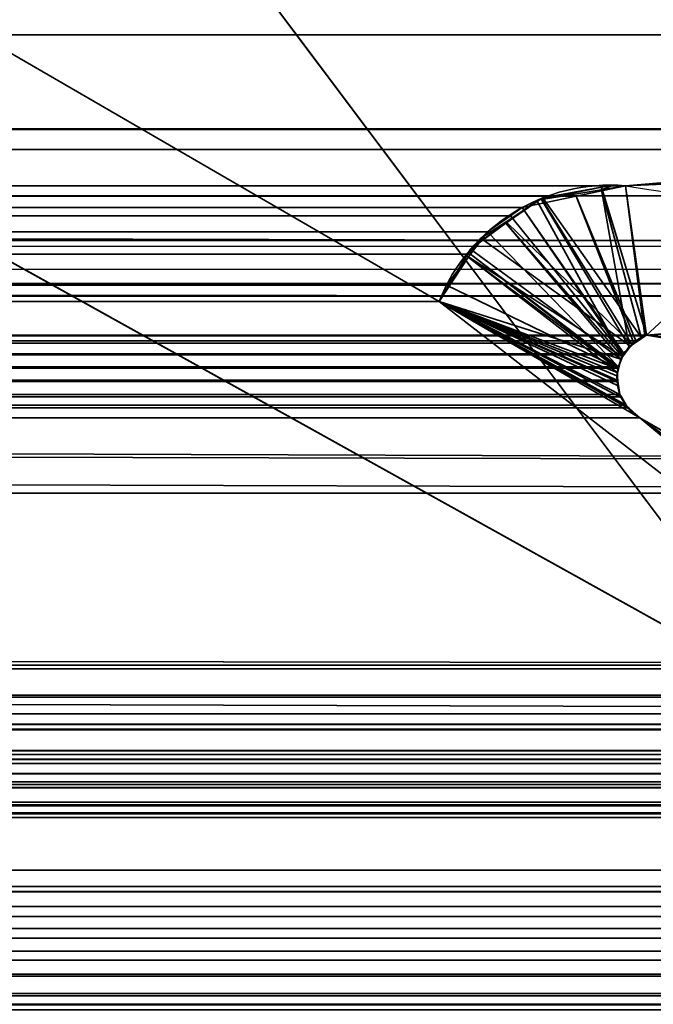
# Model space of a CAD drawing. Header units: millimetres. Extents: x -493 to 6693, y -115 to 135.
# Tile 274 of 656: x 298.68 to 301.75, y -5.7 to -0.93. Entities that reach past the tile are written whole.
import ezdxf

# ---------------------------------------------------------------- set-up
doc = ezdxf.new("R2010")
doc.units = ezdxf.units.MM
doc.layers.add('151', color=7, linetype='Continuous', true_color=0xffffff)

# ---------------------------------------------------------------- blocks, each defined once
blk = doc.blocks.new('UG_SURFACE_001')
at = {"layer": '151', "color": 252, "linetype": 'Continuous', "lineweight": 35}
for points in [[(492.5, -15, 2200.2499), (492.5, 125, 2200.2499), (-492.5, 125, 2200.2499), (-492.5, -15, 2200.2499)], [(-342.5, -15, 2050.2501), (-342.5, 125, 2050.2501), (342.5, 125, 2050.2501), (342.5, -15, 2050.2501)]]:
    blk.add_3dface(points, dxfattribs=at)
blk = doc.blocks.new('UG_SURFACE_072')
at = {"layer": '151', "color": 7, "linetype": 'Continuous', "lineweight": 35}
for points in [[(-309, -26, 2017), (309, -26, 2017), (309, 0, 2017), (-309, 0, 2017)], [(-309, 0, 2), (309, 0, 2), (309, -2), (-309, -2)], [(-309, -9), (-309, -2), (309, -2), (309, -9)]]:
    blk.add_3dface(points, dxfattribs=at)
blk = doc.blocks.new('UG_SURFACE_146')
at = {"layer": '151', "color": 252, "linetype": 'Continuous', "lineweight": 35}
for points in [[(-297, 3.0145, -6.75), (-312, 3.0145, -6.75), (-312, -16.9528, -6.75), (312, -16.9528, -6.75)], [(297, 3.0145, -7.75), (312, 3.0145, -7.75), (312, -16.9528, -7.75), (-312, -16.9528, -7.75)], [(297, 3.0145, -6.75), (-297, 3.0145, -6.75), (312, -16.9528, -6.75)], [(312, -16.9528, -6.75), (312, 3.0145, -6.75), (297, 3.0145, -6.75)]]:
    blk.add_3dface(points, dxfattribs=at)
blk = doc.blocks.new('UG_SURFACE_151')
at = {"layer": '151', "color": 7, "linetype": 'Continuous', "lineweight": 35}
for points in [[(305.5755, -1.0051, 2012.8255), (-305.5755, -1.0051, 2012.8255), (-307.2812, 0.0684, 2014.5311), (307.2812, 0.0684, 2014.5311)], [(311.2493, -2.0249, 2018.4994), (-311.2823, -2.2143, 2018.5323), (-311.1925, -0.4501, 2018.4426)], [(-311.1925, -0.4501, 2018.4426), (311.1925, -0.4501, 2018.4426), (311.2493, -2.0249, 2018.4994)], [(307.6331, -0.6189, 2014.883), (-307.6033, -0.5625, 2014.8532), (-306.1868, -1.749, 2013.4368)], [(307.6331, -0.6189, 2014.883), (-306.1868, -1.749, 2013.4368), (-305.8874, -1.8177, 2013.1373)], [(-305.8874, -1.8177, 2013.1373), (305.8596, -1.7843, 2013.1097), (307.6331, -0.6189, 2014.883)], [(312.3484, -3.085, 2019.5985), (312.1944, -0.6927, 2019.4445), (-312.1673, -0.6973, 2019.4173)], [(312.3484, -3.085, 2019.5985), (-312.1673, -0.6973, 2019.4173), (-312.1649, -1.4257, 2019.4149)], [(-305.5755, -1.0051, 2012.8255), (305.5755, -1.0051, 2012.8255), (304.849, -1.4624, 2012.099)], [(-304.849, -1.4624, 2012.099), (-305.5755, -1.0051, 2012.8255), (304.849, -1.4624, 2012.099)], [(-298.5944, -1.0688, 2005.8444), (-300.7098, -2.2961, 2007.9598), (300.7098, -2.2961, 2007.9598), (298.5944, -1.0688, 2005.8444)], [(298.5944, -1.0688, 2005.8444), (300.7098, -2.2961, 2007.9598), (305.1005, -5.6975, 2012.3506), (297.7236, -1.597, 2004.9736)], [(-312.1649, -1.4257, 2019.4149), (-312.375, -3.1926, 2019.6249), (312.4011, -3.2235, 2019.6512)], [(-312.1649, -1.4257, 2019.4149), (312.4011, -3.2235, 2019.6512), (312.3484, -3.085, 2019.5985)], [(304.849, -1.4624, 2012.099), (303.685, -1.5607, 2010.9351), (-303.685, -1.5607, 2010.9351), (-304.849, -1.4624, 2012.099)], [(301.6124, -1.7357, 2008.8625), (-301.6124, -1.7357, 2008.8625), (-303.685, -1.5607, 2010.9351), (303.685, -1.5607, 2010.9351)], [(303.871, -2.269, 2011.121), (301.7144, -2.4582, 2008.9643), (301.6124, -1.7357, 2008.8625), (303.685, -1.5607, 2010.9351)], [(297.7236, -1.597, 2004.9736), (305.1005, -5.6975, 2012.3506), (-305.1005, -5.6975, 2012.3506), (-297.7236, -1.597, 2004.9736)], [(-301.3717, -1.7752, 2008.6217), (-301.6124, -1.7357, 2008.8625), (301.6124, -1.7357, 2008.8625)], [(301.6124, -1.7357, 2008.8625), (301.3734, -1.7859, 2008.6234), (-301.3717, -1.7752, 2008.6217)], [(301.7071, -2.4622, 2008.9571), (301.6625, -2.4864, 2008.9126), (301.3734, -1.7859, 2008.6234), (301.6124, -1.7357, 2008.8625)], [(301.6124, -1.7357, 2008.8625), (301.7144, -2.4582, 2008.9643), (301.7071, -2.4622, 2008.9571)], [(305.3147, -2.1424, 2012.5647), (305.8596, -1.7843, 2013.1097), (-305.8874, -1.8177, 2013.1373)], [(-301.1837, -1.8061, 2008.4336), (-301.3717, -1.7752, 2008.6217), (301.3734, -1.7859, 2008.6234)], [(-301.1837, -1.8061, 2008.4336), (301.3734, -1.7859, 2008.6234), (301.1126, -1.8407, 2008.3625)], [(301.1126, -1.8407, 2008.3625), (-301.1174, -1.8549, 2008.3673), (-301.1837, -1.8061, 2008.4336)], [(301.6525, -2.4975, 2008.9025), (301.6059, -2.549, 2008.8561), (301.1126, -1.8407, 2008.3625), (301.3734, -1.7859, 2008.6234)], [(301.3734, -1.7859, 2008.6234), (301.6625, -2.4864, 2008.9126), (301.6525, -2.4975, 2008.9025)], [(-305.8874, -1.8177, 2013.1373), (-303.8561, -2.2835, 2011.106), (303.871, -2.269, 2011.121)], [(303.871, -2.269, 2011.121), (305.3147, -2.1424, 2012.5647), (-305.8874, -1.8177, 2013.1373)], [(301.1126, -1.8407, 2008.3625), (301.1123, -1.841, 2008.3623), (-301.1174, -1.8549, 2008.3673)], [(-301.1174, -1.8549, 2008.3673), (301.1123, -1.841, 2008.3623), (301.0556, -1.8808, 2008.3055)], [(301.0556, -1.8808, 2008.3055), (-301.0614, -1.8961, 2008.3113), (-301.1174, -1.8549, 2008.3673)], [(301.6019, -2.5535, 2008.852), (301.0556, -1.8808, 2008.3055), (301.1123, -1.841, 2008.3623)], [(301.6059, -2.549, 2008.8561), (301.6019, -2.5535, 2008.852), (301.1123, -1.841, 2008.3623), (301.1126, -1.8407, 2008.3625)], [(-300.8627, -2.0424, 2008.1127), (-301.0614, -1.8961, 2008.3113), (301.0556, -1.8808, 2008.3055)], [(-300.8627, -2.0424, 2008.1127), (301.0556, -1.8808, 2008.3055), (300.9447, -1.9589, 2008.1947)], [(300.9447, -1.9589, 2008.1947), (301.0556, -1.8808, 2008.3055), (301.6019, -2.5535, 2008.852), (301.5792, -2.6116, 2008.8291)], [(300.9447, -1.9589, 2008.1947), (-300.8545, -2.056, 2008.1046), (-300.8627, -2.0424, 2008.1127)], [(300.9447, -1.9589, 2008.1947), (300.8613, -2.067, 2008.1112), (-300.8545, -2.056, 2008.1046)], [(301.5792, -2.6116, 2008.8291), (300.8613, -2.067, 2008.1112), (300.9447, -1.9589, 2008.1947)], [(311.2493, -2.0249, 2018.4994), (311.2903, -2.2084, 2018.5404), (-311.2823, -2.2143, 2018.5323)], [(-300.8545, -2.056, 2008.1046), (300.8613, -2.067, 2008.1112), (300.7455, -2.217, 2007.9954)], [(300.7455, -2.217, 2007.9954), (-300.7098, -2.2961, 2007.9598), (-300.8545, -2.056, 2008.1046)], [(301.5763, -2.6191, 2008.8263), (300.7455, -2.217, 2007.9954), (300.8613, -2.067, 2008.1112)], [(301.5792, -2.6116, 2008.8291), (301.5763, -2.6191, 2008.8263), (300.8613, -2.067, 2008.1112)], [(-311.2858, -2.283, 2018.5359), (311.2903, -2.2084, 2018.5404), (311.755, -4.2885, 2019.0051)], [(-311.2858, -2.283, 2018.5359), (-311.2823, -2.2143, 2018.5323), (311.2903, -2.2084, 2018.5404)], [(300.7455, -2.217, 2007.9954), (300.7098, -2.2961, 2007.9598), (-300.7098, -2.2961, 2007.9598)], [(300.7098, -2.2961, 2007.9598), (300.7455, -2.217, 2007.9954), (301.5763, -2.6191, 2008.8263), (301.5722, -2.6769, 2008.8222)], [(311.755, -4.2885, 2019.0051), (-311.8236, -4.4661, 2019.0735), (-311.2858, -2.283, 2018.5359)], [(303.871, -2.269, 2011.121), (-303.8561, -2.2835, 2011.106), (-302.6424, -2.5618, 2009.8925)], [(303.871, -2.269, 2011.121), (-302.6424, -2.5618, 2009.8925), (-301.7144, -2.4582, 2008.9643)], [(-301.7144, -2.4582, 2008.9643), (301.7144, -2.4582, 2008.9643), (303.871, -2.269, 2011.121)], [(305.1005, -5.6975, 2012.3506), (300.7098, -2.2961, 2007.9598), (301.6825, -2.8586, 2008.9326)], [(300.7098, -2.2961, 2007.9598), (301.6139, -2.7971, 2008.8639), (301.6287, -2.8104, 2008.8787)], [(301.6287, -2.8104, 2008.8787), (301.6825, -2.8586, 2008.9326), (300.7098, -2.2961, 2007.9598)], [(300.7098, -2.2961, 2007.9598), (301.5859, -2.7456, 2008.8358), (301.5925, -2.7578, 2008.8425), (301.6139, -2.7971, 2008.8639)], [(300.7098, -2.2961, 2007.9598), (301.5718, -2.6826, 2008.8217), (301.5859, -2.7456, 2008.8358)], [(301.5722, -2.6769, 2008.8222), (301.5718, -2.6826, 2008.8217), (300.7098, -2.2961, 2007.9598)], [(-301.7144, -2.4582, 2008.9643), (-301.7074, -2.4629, 2008.9574), (301.7071, -2.4622, 2008.9571)], [(301.7071, -2.4622, 2008.9571), (301.7144, -2.4582, 2008.9643), (-301.7144, -2.4582, 2008.9643)], [(301.6625, -2.4864, 2008.9126), (301.7071, -2.4622, 2008.9571), (-301.7074, -2.4629, 2008.9574)], [(301.6625, -2.4864, 2008.9126), (-301.7074, -2.4629, 2008.9574), (-301.6528, -2.4997, 2008.9028)], [(-301.6528, -2.4997, 2008.9028), (301.6525, -2.4975, 2008.9025), (301.6625, -2.4864, 2008.9126)], [(301.6525, -2.4975, 2008.9025), (-301.6528, -2.4997, 2008.9028), (-301.631, -2.5143, 2008.8811)], [(-301.631, -2.5143, 2008.8811), (301.6059, -2.549, 2008.8561), (301.6525, -2.4975, 2008.9025)], [(-301.631, -2.5143, 2008.8811), (-301.6072, -2.5504, 2008.8573), (301.6059, -2.549, 2008.8561)], [(301.6019, -2.5535, 2008.852), (301.6059, -2.549, 2008.8561), (-301.6072, -2.5504, 2008.8573)], [(301.6019, -2.5535, 2008.852), (-301.6072, -2.5504, 2008.8573), (-301.5907, -2.5754, 2008.8406)], [(-301.5907, -2.5754, 2008.8406), (301.5792, -2.6116, 2008.8291), (301.6019, -2.5535, 2008.852)], [(-301.5907, -2.5754, 2008.8406), (-301.5804, -2.612, 2008.8303), (301.5792, -2.6116, 2008.8291)], [(301.5763, -2.6191, 2008.8263), (301.5792, -2.6116, 2008.8291), (-301.5804, -2.612, 2008.8303)], [(301.5763, -2.6191, 2008.8263), (-301.5804, -2.612, 2008.8303), (-301.5729, -2.639, 2008.8229)], [(-301.5729, -2.639, 2008.8229), (301.5722, -2.6769, 2008.8222), (301.5763, -2.6191, 2008.8263)], [(-301.5729, -2.639, 2008.8229), (-301.5736, -2.6767, 2008.8236), (301.5722, -2.6769, 2008.8222)], [(-301.5742, -2.7028, 2008.8241), (-301.5859, -2.7456, 2008.8358), (301.5859, -2.7456, 2008.8358)], [(301.5718, -2.6826, 2008.8217), (-301.5736, -2.6767, 2008.8236), (-301.5742, -2.7028, 2008.8241)], [(-301.5742, -2.7028, 2008.8241), (301.5859, -2.7456, 2008.8358), (301.5718, -2.6826, 2008.8217)], [(301.5718, -2.6826, 2008.8217), (301.5722, -2.6769, 2008.8222), (-301.5736, -2.6767, 2008.8236)], [(301.6139, -2.7971, 2008.8639), (-301.5928, -2.7573, 2008.8427), (-301.624, -2.8099, 2008.8739)], [(-301.5859, -2.7456, 2008.8358), (-301.5928, -2.7573, 2008.8427), (301.5925, -2.7578, 2008.8425)], [(301.6139, -2.7971, 2008.8639), (301.5925, -2.7578, 2008.8425), (-301.5928, -2.7573, 2008.8427)], [(301.5925, -2.7578, 2008.8425), (301.5859, -2.7456, 2008.8358), (-301.5859, -2.7456, 2008.8358)], [(-301.624, -2.8099, 2008.8739), (-301.6276, -2.8129, 2008.8775), (301.6287, -2.8104, 2008.8787)], [(301.6825, -2.8586, 2008.9326), (301.6287, -2.8104, 2008.8787), (-301.6276, -2.8129, 2008.8775)], [(-301.624, -2.8099, 2008.8739), (301.6287, -2.8104, 2008.8787), (301.6139, -2.7971, 2008.8639)], [(305.4683, -5.0486, 2012.7182), (301.6825, -2.8586, 2008.9326), (-301.6825, -2.8586, 2008.9326), (-305.4683, -5.0486, 2012.7182)], [(-301.6818, -2.8582, 2008.9319), (-301.6825, -2.8586, 2008.9326), (301.6825, -2.8586, 2008.9326)], [(-301.6276, -2.8129, 2008.8775), (-301.6818, -2.8582, 2008.9319), (301.6825, -2.8586, 2008.9326)], [(301.6825, -2.8586, 2008.9326), (305.4315, -5.7001, 2012.6815), (305.3539, -5.7372, 2012.604), (305.3239, -5.7352, 2012.574)], [(305.3239, -5.7352, 2012.574), (305.2123, -5.7275, 2012.4624), (301.6825, -2.8586, 2008.9326)], [(305.531, -5.6458, 2012.7809), (301.6825, -2.8586, 2008.9326), (305.4683, -5.0486, 2012.7182), (305.5561, -5.1276, 2012.8059)], [(301.6825, -2.8586, 2008.9326), (305.531, -5.6458, 2012.7809), (305.5221, -5.6566, 2012.7721), (305.4315, -5.7001, 2012.6815)], [(301.6825, -2.8586, 2008.9326), (305.2123, -5.7275, 2012.4624), (305.1594, -5.7238, 2012.4094), (305.1005, -5.6975, 2012.3506)], [(-312.375, -3.1926, 2019.6249), (-312.3904, -3.2315, 2019.6404), (312.4011, -3.2235, 2019.6512)], [(-312.3904, -3.2315, 2019.6404), (-312.7183, -4.0566, 2019.9683), (312.7183, -4.0566, 2019.9683)], [(312.7183, -4.0566, 2019.9683), (312.4011, -3.2235, 2019.6512), (-312.3904, -3.2315, 2019.6404)], [(312.7699, -4.2006, 2020.0198), (312.7246, -4.0742, 2019.9747), (-312.7246, -4.0742, 2019.9747), (-312.7699, -4.2006, 2020.0198)], [(312.7183, -4.0566, 2019.9683), (-312.7183, -4.0566, 2019.9683), (-312.7246, -4.0742, 2019.9747), (312.7246, -4.0742, 2019.9747)], [(312.7762, -4.3434, 2020.0262), (-312.7703, -4.2114, 2020.0202), (-312.7762, -4.3434, 2020.0262)], [(-312.7703, -4.2114, 2020.0202), (312.7703, -4.2114, 2020.0202), (312.7699, -4.2006, 2020.0198)], [(-312.7699, -4.2006, 2020.0198), (-312.7703, -4.2114, 2020.0202), (312.7699, -4.2006, 2020.0198)], [(312.7762, -4.3434, 2020.0262), (312.7703, -4.2114, 2020.0202), (-312.7703, -4.2114, 2020.0202)], [(311.755, -4.2885, 2019.0051), (311.8178, -4.4688, 2019.0678), (-311.8236, -4.4661, 2019.0735)], [(-312.7762, -4.3434, 2020.0262), (-312.7704, -4.3663, 2020.0205), (312.7704, -4.3663, 2020.0205), (312.7762, -4.3434, 2020.0262)], [(312.7704, -4.3663, 2020.0205), (-312.7704, -4.3663, 2020.0205), (-312.7395, -4.4879, 2019.9895)], [(312.7395, -4.4879, 2019.9895), (312.7704, -4.3663, 2020.0205), (-312.7395, -4.4879, 2019.9895)], [(-311.8398, -4.5319, 2019.0897), (-311.8236, -4.4661, 2019.0735), (311.8178, -4.4688, 2019.0678)], [(311.8178, -4.4688, 2019.0678), (311.8398, -4.5319, 2019.0897), (-311.8398, -4.5319, 2019.0897)], [(-312.7395, -4.4879, 2019.9895), (-312.7251, -4.5111, 2019.9752), (312.7251, -4.5111, 2019.9752), (312.7395, -4.4879, 2019.9895)], [(312.7251, -4.5111, 2019.9752), (-312.7251, -4.5111, 2019.9752), (-312.6571, -4.6207, 2019.907)], [(312.6571, -4.6207, 2019.907), (312.7251, -4.5111, 2019.9752), (-312.6571, -4.6207, 2019.907)], [(-311.8696, -4.5803, 2019.1195), (311.8398, -4.5319, 2019.0897), (311.8696, -4.5803, 2019.1195)], [(-311.8696, -4.5803, 2019.1195), (-311.8398, -4.5319, 2019.0897), (311.8398, -4.5319, 2019.0897)], [(-312.6571, -4.6207, 2019.907), (-312.6413, -4.6334, 2019.8913), (312.6413, -4.6334, 2019.8913), (312.6571, -4.6207, 2019.907)], [(311.8696, -4.5803, 2019.1195), (-311.9409, -4.6479, 2019.1908), (-311.8696, -4.5803, 2019.1195)], [(311.8696, -4.5803, 2019.1195), (311.9409, -4.6479, 2019.1908), (-311.9409, -4.6479, 2019.1908)], [(312.6413, -4.6334, 2019.8913), (-312.6413, -4.6334, 2019.8913), (-312.5169, -4.7332, 2019.7668), (312.5169, -4.7332, 2019.7668)], [(-312.0153, -4.7184, 2019.2654), (311.9409, -4.6479, 2019.1908), (312.0153, -4.7184, 2019.2654)], [(-312.0153, -4.7184, 2019.2654), (-311.9409, -4.6479, 2019.1908), (311.9409, -4.6479, 2019.1908)], [(312.5169, -4.7332, 2019.7668), (-312.5169, -4.7332, 2019.7668), (-312.5004, -4.7372, 2019.7504), (312.5004, -4.7372, 2019.7504)], [(312.5004, -4.7372, 2019.7504), (-312.5004, -4.7372, 2019.7504), (-312.36, -4.7712, 2019.6099), (312.36, -4.7712, 2019.6099)], [(312.2073, -4.7755, 2019.4573), (-312.2073, -4.7755, 2019.4573), (-312.0605, -4.7319, 2019.3105), (312.0605, -4.7319, 2019.3105)], [(312.0153, -4.7184, 2019.2654), (-312.0605, -4.7319, 2019.3105), (-312.0153, -4.7184, 2019.2654)], [(312.0153, -4.7184, 2019.2654), (312.0605, -4.7319, 2019.3105), (-312.0605, -4.7319, 2019.3105)], [(312.2678, -4.7935, 2019.5179), (-312.36, -4.7712, 2019.6099), (-312.2678, -4.7935, 2019.5179)], [(312.2678, -4.7935, 2019.5179), (312.36, -4.7712, 2019.6099), (-312.36, -4.7712, 2019.6099)], [(-312.2678, -4.7935, 2019.5179), (-312.2073, -4.7755, 2019.4573), (312.2073, -4.7755, 2019.4573), (312.2678, -4.7935, 2019.5179)], [(305.4683, -5.0486, 2012.7182), (-305.4683, -5.0486, 2012.7182), (-305.5561, -5.1276, 2012.8059), (305.5561, -5.1276, 2012.8059)], [(305.5834, -5.1522, 2012.8334), (305.5561, -5.1276, 2012.8059), (-305.5561, -5.1276, 2012.8059), (-305.5834, -5.1522, 2012.8334)], [(-305.618, -5.224, 2012.8679), (305.618, -5.224, 2012.8679), (305.5834, -5.1522, 2012.8334)], [(-305.5834, -5.1522, 2012.8334), (-305.618, -5.224, 2012.8679), (305.5834, -5.1522, 2012.8334)], [(305.6411, -5.2719, 2012.8911), (305.618, -5.224, 2012.8679), (-305.618, -5.224, 2012.8679), (-305.6411, -5.2719, 2012.8911)], [(-305.6411, -5.2719, 2012.8911), (-305.6487, -5.3313, 2012.8987), (305.6487, -5.3313, 2012.8987)], [(-305.6411, -5.2719, 2012.8911), (305.6487, -5.3313, 2012.8987), (305.6411, -5.2719, 2012.8911)], [(305.6546, -5.3771, 2012.9046), (-305.6487, -5.3313, 2012.8987), (-305.6546, -5.3771, 2012.9046)], [(305.6546, -5.3771, 2012.9046), (305.6487, -5.3313, 2012.8987), (-305.6487, -5.3313, 2012.8987)], [(-305.6546, -5.3771, 2012.9046), (-305.6444, -5.4404, 2012.8944), (305.6444, -5.4404, 2012.8944), (305.6546, -5.3771, 2012.9046)], [(305.6373, -5.4839, 2012.8872), (-305.6444, -5.4404, 2012.8944), (-305.6373, -5.4839, 2012.8872)], [(305.6373, -5.4839, 2012.8872), (305.6444, -5.4404, 2012.8944), (-305.6444, -5.4404, 2012.8944)], [(-305.6373, -5.4839, 2012.8872), (-305.6078, -5.5523, 2012.8577), (305.6078, -5.5523, 2012.8577), (305.6373, -5.4839, 2012.8872)], [(305.6078, -5.5523, 2012.8577), (-305.6078, -5.5523, 2012.8577), (-305.6001, -5.5617, 2012.85), (305.6001, -5.5617, 2012.85)], [(305.6001, -5.5617, 2012.85), (-305.6001, -5.5617, 2012.85), (-305.531, -5.6458, 2012.7809), (305.531, -5.6458, 2012.7809)], [(305.5221, -5.6566, 2012.7721), (-305.531, -5.6458, 2012.7809), (-305.5221, -5.6566, 2012.7721)], [(305.5221, -5.6566, 2012.7721), (305.531, -5.6458, 2012.7809), (-305.531, -5.6458, 2012.7809)], [(-305.5221, -5.6566, 2012.7721), (-305.4315, -5.7001, 2012.6815), (305.4315, -5.7001, 2012.6815), (305.5221, -5.6566, 2012.7721)], [(-305.1594, -5.7238, 2012.4094), (305.1005, -5.6975, 2012.3506), (305.1594, -5.7238, 2012.4094)], [(-305.1594, -5.7238, 2012.4094), (-305.1005, -5.6975, 2012.3506), (305.1005, -5.6975, 2012.3506)]]:
    blk.add_3dface(points, dxfattribs=at)
blk = doc.blocks.new('UG_SURFACE_152')
at = {"layer": '151', "color": 7, "linetype": 'Continuous', "lineweight": 35}
for points in [[(298.5944, -1.0688, -7.75), (300.7098, -2.2961, -7.75), (305.1005, -5.6975, -7.75), (297.7236, -1.597, -7.75)], [(297.7236, -1.597, 2004.9736), (305.1005, -5.6975, 2012.3506), (300.7098, -2.2961, 2007.9598), (298.5944, -1.0688, 2005.8444)], [(298.5944, -1.0688, 2005.8444), (300.7098, -2.2961, 2007.9598), (300.7098, -2.2961, -7.75), (298.5944, -1.0688, -7.75)], [(297.7236, -1.597, -7.75), (305.1005, -5.6975, -7.75), (305.1005, -5.6975, 2012.3506), (297.7236, -1.597, 2004.9736)], [(302.5459, -1.6957, -7.75), (304.3275, -1.6193, -7.75), (304.0397, -2.3914, -7.75), (301.7144, -2.4582, -7.75)], [(302.5444, -1.657, 2009.7945), (301.6124, -1.7357, 2008.8625), (301.7144, -2.4582, 2008.9643), (302.6424, -2.5618, 2009.8925)], [(301.6124, -1.7357, 2008.8625), (302.5444, -1.657, 2009.7945), (302.5459, -1.6957, -7.75)], [(301.7144, -2.4582, -7.75), (301.6124, -1.7357, -7.75), (302.5459, -1.6957, -7.75)], [(302.5459, -1.6957, -7.75), (301.6124, -1.7357, -7.75), (301.6124, -1.7357, 2008.8625)], [(301.4962, -1.7431, -7.75), (301.2121, -1.7943, -7.75), (301.2064, -1.8023, 2008.4565)], [(301.2064, -1.8023, 2008.4565), (301.4962, -1.7548, 2008.7461), (301.4962, -1.7431, -7.75)], [(301.4962, -1.7548, 2008.7461), (301.2064, -1.8023, 2008.4565), (301.631, -2.5143, 2008.8811)], [(301.2121, -1.7943, -7.75), (301.4962, -1.7431, -7.75), (301.7144, -2.4582, -7.75), (301.6911, -2.4725, -7.75)], [(301.7144, -2.4582, -7.75), (301.4962, -1.7431, -7.75), (301.5536, -1.7327, -7.75), (301.6124, -1.7357, -7.75)], [(301.6124, -1.7357, -7.75), (301.5536, -1.7327, -7.75), (301.4962, -1.7548, 2008.7461)], [(301.5536, -1.7327, -7.75), (301.4962, -1.7431, -7.75), (301.4962, -1.7548, 2008.7461)], [(301.6908, -2.4741, 2008.9407), (301.7144, -2.4582, 2008.9643), (301.6124, -1.7357, 2008.8625), (301.4962, -1.7548, 2008.7461)], [(301.4962, -1.7548, 2008.7461), (301.6124, -1.7357, 2008.8625), (301.6124, -1.7357, -7.75)], [(301.4962, -1.7548, 2008.7461), (301.631, -2.5143, 2008.8811), (301.6348, -2.5118, 2008.8847), (301.6908, -2.4741, 2008.9407)], [(301.2066, -1.7979, -7.75), (301.0348, -1.9097, -7.75), (301.0333, -1.9168, 2008.2834)], [(301.0333, -1.9168, 2008.2834), (301.1837, -1.8061, 2008.4336), (301.2066, -1.7979, -7.75)], [(301.1837, -1.8061, 2008.4336), (301.0333, -1.9168, 2008.2834), (301.598, -2.5642, 2008.848)], [(301.644, -2.5015, -7.75), (301.0348, -1.9097, -7.75), (301.2066, -1.7979, -7.75)], [(301.1837, -1.8061, 2008.4336), (301.2064, -1.8023, 2008.4565), (301.2066, -1.7979, -7.75)], [(301.598, -2.5642, 2008.848), (301.631, -2.5143, 2008.8811), (301.2064, -1.8023, 2008.4565), (301.1837, -1.8061, 2008.4336)], [(301.2121, -1.7943, -7.75), (301.2066, -1.7979, -7.75), (301.2064, -1.8023, 2008.4565)], [(301.6911, -2.4725, -7.75), (301.644, -2.5015, -7.75), (301.2066, -1.7979, -7.75), (301.2121, -1.7943, -7.75)], [(300.8627, -2.0424, 2008.1127), (301.0348, -1.9097, -7.75), (300.9118, -1.9899, -7.75)], [(300.8627, -2.0424, 2008.1127), (301.0333, -1.9168, 2008.2834), (301.0348, -1.9097, -7.75)], [(301.0333, -1.9168, 2008.2834), (300.8627, -2.0424, 2008.1127), (301.5907, -2.5754, 2008.8406)], [(300.9118, -1.9899, -7.75), (301.0348, -1.9097, -7.75), (301.644, -2.5015, -7.75), (301.6363, -2.5121, -7.75)], [(301.0333, -1.9168, 2008.2834), (301.5907, -2.5754, 2008.8406), (301.598, -2.5642, 2008.848)], [(300.9118, -1.9899, -7.75), (300.8529, -2.0791, -7.75), (300.8433, -2.0747, 2008.0934)], [(300.8433, -2.0747, 2008.0934), (300.8627, -2.0424, 2008.1127), (300.9118, -1.9899, -7.75)], [(301.6363, -2.5121, -7.75), (301.5988, -2.564, -7.75), (300.8529, -2.0791, -7.75), (300.9118, -1.9899, -7.75)], [(301.5774, -2.6229, 2008.8274), (301.5907, -2.5754, 2008.8406), (300.8627, -2.0424, 2008.1127), (300.8433, -2.0747, 2008.0934)], [(300.8433, -2.0747, 2008.0934), (300.7098, -2.2961, 2007.9598), (301.5729, -2.639, 2008.8229)], [(300.7098, -2.2961, 2007.9598), (300.8433, -2.0747, 2008.0934), (300.8529, -2.0791, -7.75)], [(301.5988, -2.564, -7.75), (301.5907, -2.5754, -7.75), (300.7098, -2.2961, -7.75), (300.8529, -2.0791, -7.75)], [(300.8529, -2.0791, -7.75), (300.7098, -2.2961, -7.75), (300.7098, -2.2961, 2007.9598)], [(300.8433, -2.0747, 2008.0934), (301.5729, -2.639, 2008.8229), (301.5774, -2.6229, 2008.8274)], [(300.7098, -2.2961, -7.75), (301.6133, -2.7962, -7.75), (301.6327, -2.8137, -7.75)], [(300.7098, -2.2961, -7.75), (301.5859, -2.7456, -7.75), (301.5959, -2.7641, -7.75)], [(300.7098, -2.2961, -7.75), (301.5714, -2.6552, -7.75), (301.5756, -2.6815, -7.75)], [(300.7098, -2.2961, -7.75), (301.5907, -2.5754, -7.75), (301.5792, -2.6228, -7.75)], [(301.6327, -2.8137, -7.75), (301.6825, -2.8586, -7.75), (300.7098, -2.2961, -7.75)], [(301.5756, -2.6815, -7.75), (301.5859, -2.7456, -7.75), (300.7098, -2.2961, -7.75)], [(301.5959, -2.7641, -7.75), (301.6133, -2.7962, -7.75), (300.7098, -2.2961, -7.75)], [(301.5792, -2.6228, -7.75), (301.5714, -2.6552, -7.75), (300.7098, -2.2961, -7.75)], [(305.2209, -5.7345, -7.75), (305.1005, -5.6975, -7.75), (300.7098, -2.2961, -7.75), (301.6825, -2.8586, -7.75)], [(300.7098, -2.2961, 2007.9598), (301.624, -2.8099, 2008.8739), (301.5961, -2.7629, 2008.846)], [(300.7098, -2.2961, 2007.9598), (301.6818, -2.8582, 2008.9319), (301.6306, -2.8154, 2008.8806)], [(301.5961, -2.7629, 2008.846), (301.5859, -2.7456, 2008.8358), (300.7098, -2.2961, 2007.9598)], [(300.7098, -2.2961, 2007.9598), (305.1005, -5.6975, 2012.3506), (301.6818, -2.8582, 2008.9319)], [(301.5859, -2.7456, 2008.8358), (301.5742, -2.7028, 2008.8241), (300.7098, -2.2961, 2007.9598)], [(301.6306, -2.8154, 2008.8806), (301.624, -2.8099, 2008.8739), (300.7098, -2.2961, 2007.9598)], [(301.5742, -2.7028, 2008.8241), (301.5738, -2.682, 2008.8236), (301.5729, -2.639, 2008.8229), (300.7098, -2.2961, 2007.9598)], [(304.0397, -2.3914, -7.75), (302.6424, -2.5618, 2009.8925), (301.7144, -2.4582, 2008.9643)], [(301.7144, -2.4582, 2008.9643), (301.7144, -2.4582, -7.75), (304.0397, -2.3914, -7.75)], [(301.6911, -2.4725, -7.75), (301.6908, -2.4741, 2008.9407), (301.6348, -2.5118, 2008.8847)], [(301.6348, -2.5118, 2008.8847), (301.644, -2.5015, -7.75), (301.6911, -2.4725, -7.75)], [(301.7144, -2.4582, -7.75), (301.7144, -2.4582, 2008.9643), (301.6908, -2.4741, 2008.9407)], [(301.6908, -2.4741, 2008.9407), (301.6911, -2.4725, -7.75), (301.7144, -2.4582, -7.75)], [(301.631, -2.5143, 2008.8811), (301.598, -2.5642, 2008.848), (301.5988, -2.564, -7.75)], [(301.631, -2.5143, 2008.8811), (301.5988, -2.564, -7.75), (301.6363, -2.5121, -7.75)], [(301.6363, -2.5121, -7.75), (301.6348, -2.5118, 2008.8847), (301.631, -2.5143, 2008.8811)], [(301.6348, -2.5118, 2008.8847), (301.6363, -2.5121, -7.75), (301.644, -2.5015, -7.75)], [(301.5907, -2.5754, -7.75), (301.5988, -2.564, -7.75), (301.598, -2.5642, 2008.848)], [(301.5907, -2.5754, -7.75), (301.598, -2.5642, 2008.848), (301.5907, -2.5754, 2008.8406)], [(301.5907, -2.5754, 2008.8406), (301.5774, -2.6229, 2008.8274), (301.5792, -2.6228, -7.75)], [(301.5907, -2.5754, 2008.8406), (301.5792, -2.6228, -7.75), (301.5907, -2.5754, -7.75)], [(301.5714, -2.6552, -7.75), (301.5792, -2.6228, -7.75), (301.5774, -2.6229, 2008.8274)], [(301.5714, -2.6552, -7.75), (301.5774, -2.6229, 2008.8274), (301.5729, -2.639, 2008.8229)], [(301.5729, -2.639, 2008.8229), (301.5756, -2.6815, -7.75), (301.5714, -2.6552, -7.75)], [(301.5729, -2.639, 2008.8229), (301.5738, -2.682, 2008.8236), (301.5756, -2.6815, -7.75)], [(301.5859, -2.7456, -7.75), (301.5756, -2.6815, -7.75), (301.5738, -2.682, 2008.8236)], [(301.5738, -2.682, 2008.8236), (301.5742, -2.7028, 2008.8241), (301.5859, -2.7456, -7.75)], [(301.5742, -2.7028, 2008.8241), (301.5859, -2.7456, 2008.8358), (301.5859, -2.7456, -7.75)], [(301.5959, -2.7641, -7.75), (301.5859, -2.7456, -7.75), (301.5859, -2.7456, 2008.8358)], [(301.5859, -2.7456, 2008.8358), (301.5961, -2.7629, 2008.846), (301.5959, -2.7641, -7.75)], [(301.6133, -2.7962, -7.75), (301.5959, -2.7641, -7.75), (301.5961, -2.7629, 2008.846)], [(301.5961, -2.7629, 2008.846), (301.624, -2.8099, 2008.8739), (301.6133, -2.7962, -7.75)], [(301.624, -2.8099, 2008.8739), (301.6327, -2.8137, -7.75), (301.6133, -2.7962, -7.75)], [(301.624, -2.8099, 2008.8739), (301.6306, -2.8154, 2008.8806), (301.6327, -2.8137, -7.75)], [(301.6825, -2.8586, -7.75), (301.6327, -2.8137, -7.75), (301.6306, -2.8154, 2008.8806)], [(301.6306, -2.8154, 2008.8806), (301.6818, -2.8582, 2008.9319), (301.6825, -2.8586, -7.75)], [(301.6818, -2.8582, 2008.9319), (301.6825, -2.8586, 2008.9326), (301.6825, -2.8586, -7.75)], [(301.6825, -2.8586, 2008.9326), (301.6818, -2.8582, 2008.9319), (305.1005, -5.6975, 2012.3506)], [(305.4683, -5.0486, -7.75), (301.6825, -2.8586, -7.75), (301.6825, -2.8586, 2008.9326), (305.4683, -5.0486, 2012.7182)], [(301.6825, -2.8586, -7.75), (305.3406, -5.7341, -7.75), (305.2481, -5.7429, -7.75), (305.2209, -5.7345, -7.75)], [(305.4572, -5.6916, -7.75), (301.6825, -2.8586, -7.75), (305.4683, -5.0486, -7.75), (305.5, -5.0756, -7.75)], [(301.6825, -2.8586, -7.75), (305.4572, -5.6916, -7.75), (305.3843, -5.7299, -7.75), (305.3406, -5.7341, -7.75)], [(301.6825, -2.8586, 2008.9326), (305.2199, -5.728, 2012.4698), (305.3413, -5.7364, 2012.5914)], [(305.3413, -5.7364, 2012.5914), (305.3539, -5.7372, 2012.604), (305.4582, -5.6873, 2012.7082), (301.6825, -2.8586, 2008.9326)], [(305.1005, -5.6975, 2012.3506), (305.1594, -5.7238, 2012.4094), (305.2199, -5.728, 2012.4698), (301.6825, -2.8586, 2008.9326)], [(305.4582, -5.6873, 2012.7082), (305.5221, -5.6566, 2012.7721), (305.5471, -5.6262, 2012.7971), (301.6825, -2.8586, 2008.9326)], [(305.5006, -5.0777, 2012.7506), (305.4683, -5.0486, 2012.7182), (301.6825, -2.8586, 2008.9326), (305.5471, -5.6262, 2012.7971)]]:
    blk.add_3dface(points, dxfattribs=at)
blk = doc.blocks.new('UG_SURFACE_157')
at = {"layer": '151', "color": 252, "linetype": 'Continuous', "lineweight": 35}
for points in [[(-314.5, -21.92, 2021.75), (314.5, -21.92, 2021.75), (314.5, 12.92, 2021.75), (-314.5, 12.92, 2021.75)], [(-313, -21.92, 2020.2501), (-313, 12.92, 2020.2501), (313, 12.92, 2020.2501), (313, -21.92, 2020.2501)]]:
    blk.add_3dface(points, dxfattribs=at)

msp = doc.modelspace()

# ---------------------------------------------------------------- linework, layer by layer
at = {"layer": '151', "color": 253, "linetype": 'Continuous', "lineweight": -3}
for p, q in [((298.5944, -1.0688, -7.75), (300.7098, -2.2961, -7.75)), ((300.7098, -2.2961, 2007.9598), (298.5944, -1.0688, 2005.8444)), ((300.7098, -2.2961, 2007.9598), (298.5944, -1.0688, 2005.8444)), ((297.7236, -1.597, 2004.9736), (305.1005, -5.6975, 2012.3505)), ((297.7236, -1.597, -7.75), (305.1005, -5.6975, -7.75)), ((305.1005, -5.6975, 2012.3505), (297.7236, -1.597, 2004.9736)), ((-301.6124, -1.7357, 2008.8624), (301.6124, -1.7357, 2008.8624)), ((301.6124, -1.7357, 2008.8624), (301.6124, -1.7357, -7.75)), ((-309, -2), (309, -2)), ((-300.7098, -2.2961, 2007.9598), (300.7098, -2.2961, 2007.9598)), ((300.7098, -2.2961, 2007.9598), (300.7098, -2.2961, -7.75)), ((301.7144, -2.4582, 2008.9644), (-301.7144, -2.4582, 2008.9644)), ((301.7144, -2.4582, -7.75), (301.7144, -2.4582, 2008.9644)), ((301.5859, -2.7456, 2008.8359), (-301.5859, -2.7456, 2008.8359)), ((301.5859, -2.7456, -7.75), (301.5859, -2.7456, 2008.8359)), ((301.6825, -2.8586, 2008.9325), (-301.6825, -2.8586, 2008.9325)), ((305.4683, -5.0486, 2012.7183), (301.6825, -2.8586, 2008.9325)), ((305.4683, -5.0486, -7.75), (301.6825, -2.8586, -7.75)), ((305.4683, -5.0486, 2012.7183), (301.6825, -2.8586, 2008.9325)), ((301.6825, -2.8586, -7.75), (301.6825, -2.8586, 2008.9325)), ((312.7183, -4.0566, 2019.9683), (-312.7183, -4.0566, 2019.9683)), ((311.8398, -4.5319, 2019.0898), (-311.8398, -4.5319, 2019.0898)), ((312.5169, -4.7332, 2019.7669), (-312.5169, -4.7332, 2019.7669)), ((305.4683, -5.0486, 2012.7183), (-305.4683, -5.0486, 2012.7183)), ((305.6078, -5.5523, 2012.8578), (-305.6078, -5.5523, 2012.8578))]:
    msp.add_line(p, q, dxfattribs=at)
for points in [[(301.6124, -1.7357, 2008.8624), (304.0145, -2.1357, 2011.2645), (306.4414, -1.1772, 2013.6914), (307.9214, 0.7573, 2015.1714)], [(301.6124, -1.7357, 2008.8624), (304.0145, -2.1357, 2011.2645), (306.4414, -1.1772, 2013.6914), (307.9214, 0.7573, 2015.1714)], [(301.6124, -1.7357, -7.75), (304.0145, -2.1357, -7.75), (306.4414, -1.1772, -7.75), (307.9214, 0.7573, -7.75)], [(301.7144, -2.4582, -7.75), (304.2053, -2.9092, -7.75), (306.7426, -1.9513, -7.75), (308.3143, 0.0331, -7.75)], [(308.3143, 0.0331, 2015.5643), (306.7426, -1.9513, 2013.9926), (304.2053, -2.9092, 2011.4553), (301.7144, -2.4582, 2008.9644)], [(301.7144, -2.4582, 2008.9644), (304.2053, -2.9092, 2011.4553), (306.7426, -1.9513, 2013.9926), (308.3143, 0.0331, 2015.5643)], [(301.6124, -1.7357, 2008.8624), (301.2206, -1.7028, 2008.4706), (300.8538, -1.9308, 2008.1038), (300.7098, -2.2961, 2007.9598)], [(300.7098, -2.2961, 2007.9598), (300.8538, -1.9308, 2008.1038), (301.2206, -1.7028, 2008.4706), (301.6124, -1.7357, 2008.8624)], [(300.7098, -2.2961, -7.75), (300.8538, -1.9308, -7.75), (301.2206, -1.7028, -7.75), (301.6124, -1.7357, -7.75)], [(301.6124, -1.7357, 2008.8624), (301.2206, -1.7028, 2008.4706), (300.8538, -1.9308, 2008.1038), (300.7098, -2.2961, 2007.9598)], [(301.7144, -2.4582, 2008.9644), (301.5997, -2.5021, 2008.8497), (301.542, -2.6309, 2008.792), (301.5859, -2.7456, 2008.8359)], [(301.5859, -2.7456, -7.75), (301.542, -2.6309, -7.75), (301.5997, -2.5021, -7.75), (301.7144, -2.4582, -7.75)], [(301.5859, -2.7456, 2008.8359), (301.542, -2.6309, 2008.792), (301.5997, -2.5021, 2008.8497), (301.7144, -2.4582, 2008.9644)], [(301.5859, -2.7456, 2008.8359), (301.6043, -2.7934, 2008.8543), (301.6383, -2.8331, 2008.8883), (301.6825, -2.8586, 2008.9325)], [(301.6825, -2.8586, -7.75), (301.6383, -2.8331, -7.75), (301.6043, -2.7934, -7.75), (301.5859, -2.7456, -7.75)], [(301.6825, -2.8586, 2008.9325), (301.6383, -2.8331, 2008.8883), (301.6043, -2.7934, 2008.8543), (301.5859, -2.7456, 2008.8359)]]:
    msp.add_open_spline(points, degree=3, dxfattribs=at)

# ---------------------------------------------------------------- block references
for name in ['UG_SURFACE_157', 'UG_SURFACE_001', 'UG_SURFACE_146', 'UG_SURFACE_151', 'UG_SURFACE_152', 'UG_SURFACE_072']:
    msp.add_blockref(name, (0, 0), dxfattribs=at)

doc.saveas('drawing.dxf')
